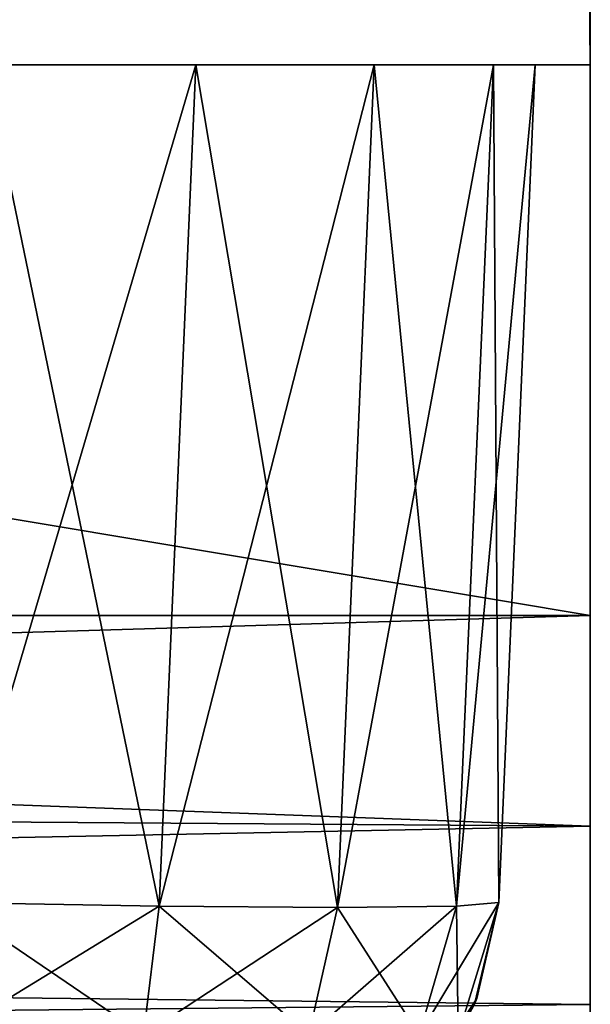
# Model space of a CAD drawing. Header units: millimetres. Extents: x -125 to 125, y -5 to 106.
# Tile 534 of 581: x 123.96 to 125, y -1.71 to 0.08. Entities that reach past the tile are written whole.
import ezdxf

# ---------------------------------------------------------------- set-up
doc = ezdxf.new("R2010")
doc.units = ezdxf.units.MM
doc.header["$LTSCALE"] = 65.185185
for name, color, linetype in [('259', 7, 'CONTINUOUS'), ('260', 7, 'CONTINUOUS'), ('262', 7, 'CONTINUOUS'), ('263', 7, 'CONTINUOUS'), ('32', 7, 'CONTINUOUS'), ('33', 7, 'CONTINUOUS'), ('34', 7, 'CONTINUOUS'), ('35', 7, 'CONTINUOUS'), ('596', 7, 'CONTINUOUS'), ('610', 7, 'CONTINUOUS'), ('611', 7, 'CONTINUOUS'), ('625', 7, 'CONTINUOUS'), ('626', 7, 'CONTINUOUS'), ('639', 7, 'CONTINUOUS'), ('643', 7, 'CONTINUOUS'), ('67', 7, 'CONTINUOUS'), ('68', 7, 'CONTINUOUS'), ('69', 7, 'CONTINUOUS')]:
    doc.layers.add(name, color=color, linetype=linetype)

msp = doc.modelspace()

# ---------------------------------------------------------------- linework, layer by layer
at = {"layer": '259', "linetype": 'CONTINUOUS'}
for points in [[(115.0603, 0, -125), (125, 0, -125), (121.9796, 0, -123.9824), (115.0603, 0, -125)], [(118.5, 0, 125), (118.5, 0, 124.0237), (125, 0, 125), (118.5, 0, 125)], [(118.5, 0, 124.0237), (121.0088, 0, 124.1092), (125, 0, 125), (118.5, 0, 124.0237)], [(121.0088, 0, 124.1092), (121.9794, 0, 123.9825), (125, 0, 125), (121.0088, 0, 124.1092)], [(121.9794, 0, 123.9825), (122.8573, 0, 123.5502), (125, 0, 125), (121.9794, 0, 123.9825)], [(121.9796, 0, -123.9824), (125, 0, -125), (122.8582, 0, -123.5496), (121.9796, 0, -123.9824)], [(122.8573, 0, 123.5502), (123.5496, 0, 122.8582), (125, 0, 125), (122.8573, 0, 123.5502)], [(122.8582, 0, -123.5496), (125, 0, -125), (123.5502, 0, -122.8573), (122.8582, 0, -123.5496)], [(125, 0, 12.5), (123.1429, 0, 0), (125, 0), (125, 0, 12.5)], [(123.148, 0, 11.5052), (123.1429, 0, 0), (125, 0, 12.5), (123.148, 0, 11.5052)], [(123.1429, 0, 0), (123.148, 0, -11.5052), (125, 0), (123.1429, 0, 0)], [(123.1631, 0, 23.0105), (123.148, 0, 11.5052), (125, 0, 12.5), (123.1631, 0, 23.0105)], [(125, 0), (123.148, 0, -11.5052), (125, 0, -12.5), (125, 0)], [(123.148, 0, -11.5052), (123.1631, 0, -23.0105), (125, 0, -12.5), (123.148, 0, -11.5052)], [(123.1884, 0, 34.5157), (123.1631, 0, 23.0105), (125, 0, 25), (123.1884, 0, 34.5157)], [(125, 0, -12.5), (123.1631, 0, -23.0105), (125, 0, -25), (125, 0, -12.5)], [(125, 0, 25), (123.1631, 0, 23.0105), (125, 0, 12.5), (125, 0, 25)], [(123.1631, 0, -23.0105), (123.1884, 0, -34.5157), (125, 0, -25), (123.1631, 0, -23.0105)], [(125, 0, 37.5), (123.1884, 0, 34.5157), (125, 0, 25), (125, 0, 37.5)], [(125, 0, -25), (123.1884, 0, -34.5157), (125, 0, -37.5), (125, 0, -25)], [(123.1884, 0, -34.5157), (123.2238, 0, -46.0209), (125, 0, -37.5), (123.1884, 0, -34.5157)], [(123.2238, 0, 46.0209), (123.1884, 0, 34.5157), (125, 0, 37.5), (123.2238, 0, 46.0209)], [(125, 0, 50), (123.2238, 0, 46.0209), (125, 0, 37.5), (125, 0, 50)], [(123.2693, 0, 57.5261), (123.2238, 0, 46.0209), (125, 0, 50), (123.2693, 0, 57.5261)], [(125, 0, -37.5), (123.2238, 0, -46.0209), (125, 0, -50), (125, 0, -37.5)], [(123.2238, 0, -46.0209), (123.2692, 0, -57.5261), (125, 0, -50), (123.2238, 0, -46.0209)], [(125, 0, -50), (123.2692, 0, -57.5261), (125, 0, -62.5), (125, 0, -50)], [(123.2692, 0, -57.5261), (123.3248, 0, -69.0312), (125, 0, -62.5), (123.2692, 0, -57.5261)], [(125, 0, 62.5), (123.2693, 0, 57.5261), (125, 0, 50), (125, 0, 62.5)], [(123.3249, 0, 69.0312), (123.2693, 0, 57.5261), (125, 0, 62.5), (123.3249, 0, 69.0312)], [(123.3248, 0, -69.0312), (123.3905, 0, -80.5362), (125, 0, -75), (123.3248, 0, -69.0312)], [(125, 0, -62.5), (123.3248, 0, -69.0312), (125, 0, -75), (125, 0, -62.5)], [(125, 0, 75), (123.3249, 0, 69.0312), (125, 0, 62.5), (125, 0, 75)], [(123.3905, 0, 80.5362), (123.3249, 0, 69.0312), (125, 0, 75), (123.3905, 0, 80.5362)], [(125, 0, 87.5), (123.3905, 0, 80.5362), (125, 0, 75), (125, 0, 87.5)], [(123.4663, 0, 92.0412), (123.3905, 0, 80.5362), (125, 0, 87.5), (123.4663, 0, 92.0412)], [(123.3905, 0, -80.5362), (123.4663, 0, -92.0412), (125, 0, -87.5), (123.3905, 0, -80.5362)], [(125, 0, -75), (123.3905, 0, -80.5362), (125, 0, -87.5), (125, 0, -75)], [(125, 0, 100), (123.4663, 0, 92.0412), (125, 0, 87.5), (125, 0, 100)], [(123.5522, 0, 103.5462), (123.4663, 0, 92.0412), (125, 0, 100), (123.5522, 0, 103.5462)], [(125, 0, -87.5), (123.4663, 0, -92.0412), (125, 0, -100), (125, 0, -87.5)], [(123.4663, 0, -92.0412), (123.5522, 0, -103.5462), (125, 0, -100), (123.4663, 0, -92.0412)], [(123.5496, 0, 122.8582), (123.9824, 0, 121.9796), (125, 0, 125), (123.5496, 0, 122.8582)], [(123.5502, 0, -122.8573), (125, 0, -125), (123.9825, 0, -121.9794), (123.5502, 0, -122.8573)], [(125, 0, 112.5), (123.5522, 0, 103.5462), (125, 0, 100), (125, 0, 112.5)], [(123.5717, 0, 104.9445), (123.5522, 0, 103.5462), (125, 0, 112.5), (123.5717, 0, 104.9445)], [(123.5522, 0, -103.5462), (123.5718, 0, -104.9445), (125, 0, -100), (123.5522, 0, -103.5462)], [(123.6095, 0, 106.3425), (123.5717, 0, 104.9445), (125, 0, 112.5), (123.6095, 0, 106.3425)], [(123.5718, 0, -104.9445), (123.6095, 0, -106.3425), (125, 0, -100), (123.5718, 0, -104.9445)], [(123.8594, 0, 113.6756), (123.6095, 0, 106.3425), (125, 0, 112.5), (123.8594, 0, 113.6756)], [(125, 0, -100), (123.6095, 0, -106.3425), (125, 0, -112.5), (125, 0, -100)], [(123.6095, 0, -106.3425), (123.8593, 0, -113.6756), (125, 0, -112.5), (123.6095, 0, -106.3425)], [(123.8593, 0, -113.6756), (124.1092, 0, -121.0088), (125, 0, -112.5), (123.8593, 0, -113.6756)], [(124.1092, 0, 121.0088), (123.8594, 0, 113.6756), (125, 0, 125), (124.1092, 0, 121.0088)], [(125, 0, 125), (123.8594, 0, 113.6756), (125, 0, 112.5), (125, 0, 125)], [(123.9824, 0, 121.9796), (124.1092, 0, 121.0088), (125, 0, 125), (123.9824, 0, 121.9796)], [(123.9825, 0, -121.9794), (125, 0, -125), (124.1092, 0, -121.0088), (123.9825, 0, -121.9794)], [(124.1092, 0, -121.0088), (125, 0, -125), (125, 0, -112.5), (124.1092, 0, -121.0088)]]:
    msp.add_3dface(points, dxfattribs=at)
at = {"layer": '260', "linetype": 'CONTINUOUS'}
for points in [[(124.9888, 1.2847, -124.9888), (112.5263, 0, -125), (112.4899, 1.2847, -124.9888), (124.9888, 1.2847, -124.9888)], [(115.0603, 0, -125), (112.5263, 0, -125), (124.9888, 1.2847, -124.9888), (115.0603, 0, -125)], [(125, 0, -125), (115.0603, 0, -125), (124.9888, 1.2847, -124.9888), (125, 0, -125)]]:
    msp.add_3dface(points, dxfattribs=at)
at = {"layer": '262', "linetype": 'CONTINUOUS'}
for points in [[(124.9778, 2.5394, 87.4845), (125, 0, 75), (124.9778, 2.5394, 74.9867), (124.9778, 2.5394, 87.4845)], [(125, 0, 62.5), (125, 0, 50), (124.9778, 2.5394, 62.4889), (125, 0, 62.5)], [(124.9778, 2.5394, 74.9867), (125, 0, 62.5), (124.9778, 2.5394, 62.4889), (124.9778, 2.5394, 74.9867)], [(125, 0, 50), (125, 0, 37.5), (124.9778, 2.5394, 49.9911), (125, 0, 50)], [(124.9778, 2.5394, 62.4889), (125, 0, 50), (124.9778, 2.5394, 49.9911), (124.9778, 2.5394, 62.4889)], [(125, 0, 37.5), (125, 0, 25), (124.9778, 2.5394, 37.4934), (125, 0, 37.5)], [(124.9778, 2.5394, 49.9911), (125, 0, 37.5), (124.9778, 2.5394, 37.4934), (124.9778, 2.5394, 49.9911)], [(125, 0, 25), (125, 0, 12.5), (124.9778, 2.5394, 24.9956), (125, 0, 25)], [(124.9778, 2.5394, 37.4934), (125, 0, 25), (124.9778, 2.5394, 24.9956), (124.9778, 2.5394, 37.4934)], [(125, 0, 12.5), (125, 0), (124.9778, 2.5394, 12.4978), (125, 0, 12.5)], [(124.9778, 2.5394, 24.9956), (125, 0, 12.5), (124.9778, 2.5394, 12.4978), (124.9778, 2.5394, 24.9956)], [(124.9778, 2.5394, -124.9778), (125, 0, -112.5), (124.9888, 1.2847, -124.9888), (124.9778, 2.5394, -124.9778)], [(125, 0, 112.5), (125, 0, 100), (124.9778, 2.5394, 112.4801), (125, 0, 112.5)], [(124.9888, 1.2847, 124.9888), (125, 0, 112.5), (124.9778, 2.5394, 124.9778), (124.9888, 1.2847, 124.9888)], [(124.9778, 2.5394, 124.9778), (125, 0, 112.5), (124.9778, 2.5394, 112.4801), (124.9778, 2.5394, 124.9778)], [(125, 0, 100), (125, 0, 87.5), (124.9778, 2.5394, 99.9823), (125, 0, 100)], [(124.9778, 2.5394, 112.4801), (125, 0, 100), (124.9778, 2.5394, 99.9823), (124.9778, 2.5394, 112.4801)], [(125, 0, 87.5), (125, 0, 75), (124.9778, 2.5394, 87.4845), (125, 0, 87.5)], [(124.9778, 2.5394, 99.9823), (125, 0, 87.5), (124.9778, 2.5394, 87.4845), (124.9778, 2.5394, 99.9823)], [(125, 0, 75), (125, 0, 62.5), (124.9778, 2.5394, 74.9867), (125, 0, 75)], [(125, 0), (125, 0, -12.5), (124.9778, 2.5394), (125, 0)], [(124.9778, 2.5394, -62.4889), (125, 0, -62.5), (124.9778, 2.5394, -74.9867), (124.9778, 2.5394, -62.4889)], [(125, 0, -75), (125, 0, -87.5), (124.9778, 2.5394, -87.4845), (125, 0, -75)], [(124.9778, 2.5394, -74.9867), (125, 0, -75), (124.9778, 2.5394, -87.4845), (124.9778, 2.5394, -74.9867)], [(125, 0, -87.5), (125, 0, -100), (124.9778, 2.5394, -99.9823), (125, 0, -87.5)], [(124.9778, 2.5394, -87.4845), (125, 0, -87.5), (124.9778, 2.5394, -99.9823), (124.9778, 2.5394, -87.4845)], [(125, 0, -100), (125, 0, -112.5), (124.9778, 2.5394, -112.4801), (125, 0, -100)], [(124.9778, 2.5394, -99.9823), (125, 0, -100), (124.9778, 2.5394, -112.4801), (124.9778, 2.5394, -99.9823)], [(125, 0, -112.5), (124.9778, 2.5394, -124.9778), (124.9778, 2.5394, -112.4801), (125, 0, -112.5)], [(124.9778, 2.5394, 12.4978), (125, 0), (124.9778, 2.5394), (124.9778, 2.5394, 12.4978)], [(125, 0, -12.5), (125, 0, -25), (124.9778, 2.5394, -24.9956), (125, 0, -12.5)], [(124.9778, 2.5394), (125, 0, -12.5), (124.9778, 2.5394, -12.4978), (124.9778, 2.5394)], [(124.9778, 2.5394, -12.4978), (125, 0, -12.5), (124.9778, 2.5394, -24.9956), (124.9778, 2.5394, -12.4978)], [(125, 0, -25), (125, 0, -37.5), (124.9778, 2.5394, -37.4934), (125, 0, -25)], [(124.9778, 2.5394, -24.9956), (125, 0, -25), (124.9778, 2.5394, -37.4934), (124.9778, 2.5394, -24.9956)], [(125, 0, -37.5), (125, 0, -50), (124.9778, 2.5394, -49.9911), (125, 0, -37.5)], [(124.9778, 2.5394, -37.4934), (125, 0, -37.5), (124.9778, 2.5394, -49.9911), (124.9778, 2.5394, -37.4934)], [(125, 0, -50), (125, 0, -62.5), (124.9778, 2.5394, -62.4889), (125, 0, -50)], [(124.9778, 2.5394, -49.9911), (125, 0, -50), (124.9778, 2.5394, -62.4889), (124.9778, 2.5394, -49.9911)], [(125, 0, -62.5), (125, 0, -75), (124.9778, 2.5394, -74.9867), (125, 0, -62.5)], [(125, 0, -125), (124.9888, 1.2847, -124.9888), (125, 0, -112.5), (125, 0, -125)], [(125, 0, 125), (125, 0, 112.5), (124.9888, 1.2847, 124.9888), (125, 0, 125)]]:
    msp.add_3dface(points, dxfattribs=at)
at = {"layer": '263', "linetype": 'CONTINUOUS'}
for points in [[(118.5, 0, 125), (124.9888, 1.2847, 124.9888), (118.4125, 1, 124.9913), (118.5, 0, 125)], [(118.5, 0, 125), (125, 0, 125), (124.9888, 1.2847, 124.9888), (118.5, 0, 125)]]:
    msp.add_3dface(points, dxfattribs=at)
at = {"layer": '32', "linetype": 'CONTINUOUS'}
for points in [[(123.8345, -1.7622, -124.7598), (123.8345, -1.5218, -124.8336), (124.2167, -1.5285, -124.7572), (123.8345, -1.7622, -124.7598)], [(124.1886, -1.7622, -124.6893), (123.8345, -1.7622, -124.7598), (124.2167, -1.5285, -124.7572), (124.1886, -1.7622, -124.6893)], [(124.5407, -1.5308, -124.5407), (124.1886, -1.7622, -124.6893), (124.2167, -1.5285, -124.7572), (124.5407, -1.5308, -124.5407)], [(124.4888, -1.7622, -124.4888), (124.1886, -1.7622, -124.6893), (124.5407, -1.5308, -124.5407), (124.4888, -1.7622, -124.4888)], [(124.6893, -1.7622, -124.1886), (124.4888, -1.7622, -124.4888), (124.7572, -1.5285, -124.2167), (124.6893, -1.7622, -124.1886)], [(124.7572, -1.5285, -124.2167), (124.4888, -1.7622, -124.4888), (124.5407, -1.5308, -124.5407), (124.7572, -1.5285, -124.2167)], [(124.8336, -1.5218, -123.8345), (124.6893, -1.7622, -124.1886), (124.7572, -1.5285, -124.2167), (124.8336, -1.5218, -123.8345)], [(124.7598, -1.7622, -123.8345), (124.6893, -1.7622, -124.1886), (124.8336, -1.5218, -123.8345), (124.7598, -1.7622, -123.8345)]]:
    msp.add_3dface(points, dxfattribs=at)
at = {"layer": '33', "linetype": 'CONTINUOUS'}
for points in [[(124.2835, 0, -124.824), (123.8345, -1.5218, -124.8336), (123.901, 0, -124.9), (124.2835, 0, -124.824)], [(124.2167, -1.5285, -124.7572), (123.8345, -1.5218, -124.8336), (124.2835, 0, -124.824), (124.2167, -1.5285, -124.7572)], [(124.6075, 0, -124.6075), (124.2167, -1.5285, -124.7572), (124.2835, 0, -124.824), (124.6075, 0, -124.6075)], [(124.5407, -1.5308, -124.5407), (124.2167, -1.5285, -124.7572), (124.6075, 0, -124.6075), (124.5407, -1.5308, -124.5407)], [(124.7572, -1.5285, -124.2167), (124.5407, -1.5308, -124.5407), (124.824, 0, -124.2835), (124.7572, -1.5285, -124.2167)], [(124.824, 0, -124.2835), (124.5407, -1.5308, -124.5407), (124.6075, 0, -124.6075), (124.824, 0, -124.2835)], [(124.9, 0, -123.901), (124.7572, -1.5285, -124.2167), (124.824, 0, -124.2835), (124.9, 0, -123.901)], [(124.8336, -1.5218, -123.8345), (124.7572, -1.5285, -124.2167), (124.9, 0, -123.901), (124.8336, -1.5218, -123.8345)]]:
    msp.add_3dface(points, dxfattribs=at)
at = {"layer": '34', "linetype": 'CONTINUOUS'}
for points in [[(124.8336, -1.5218, -35.541), (124.8336, -1.5218, -37.1504), (124.9, 0, -26.4693), (124.8336, -1.5218, -35.541)], [(124.9, 0, -26.4693), (124.8336, -1.5218, -37.1504), (124.9, 0, -37.1703), (124.9, 0, -26.4693)], [(124.8336, -1.5218, -24.7669), (124.8336, -1.5218, -35.541), (124.9, 0, -24.7802), (124.8336, -1.5218, -24.7669)], [(124.9, 0, -24.7802), (124.8336, -1.5218, -35.541), (124.9, 0, -26.4693), (124.9, 0, -24.7802)], [(124.8336, -1.5218, 61.9173), (124.8336, -1.5218, 52.7651), (124.9, 0, 61.8368), (124.8336, -1.5218, 61.9173)], [(124.8336, -1.5218, 103.2258), (124.8336, -1.5218, 99.0676), (124.9, 0, 99.6823), (124.8336, -1.5218, 103.2258)], [(124.8336, -1.5218, -12.3835), (124.8336, -1.5218, -22.9258), (124.9, 0, -12.3901), (124.8336, -1.5218, -12.3835)], [(124.8336, -1.5218, -22.9258), (124.8336, -1.5218, -24.7669), (124.9, 0, -13.8542), (124.8336, -1.5218, -22.9258)], [(124.9, 0, -13.8542), (124.8336, -1.5218, -24.7669), (124.9, 0, -24.7802), (124.9, 0, -13.8542)], [(124.9, 0, 99.1207), (124.8336, -1.5218, 90.6106), (124.9, 0, 87.0671), (124.9, 0, 99.1207)], [(124.9, 0, -61.9505), (124.8336, -1.5218, -73.3865), (124.9, 0, -64.3148), (124.9, 0, -61.9505)], [(124.8336, -1.5218, 115.8409), (124.8336, -1.5218, 111.4511), (124.9, 0, 112.2974), (124.8336, -1.5218, 115.8409)], [(124.8336, -1.5218, -60.7713), (124.8336, -1.5218, -61.9173), (124.9, 0, -51.6996), (124.8336, -1.5218, -60.7713)], [(124.9, 0, 111.5108), (124.8336, -1.5218, 103.2258), (124.9, 0, 99.6823), (124.9, 0, 111.5108)], [(124.9, 0, -51.6996), (124.8336, -1.5218, -61.9173), (124.9, 0, -61.9505), (124.9, 0, -51.6996)], [(124.8336, -1.5218, -49.5338), (124.8336, -1.5218, -60.7713), (124.9, 0, -49.5604), (124.8336, -1.5218, -49.5338)], [(124.9, 0, -49.5604), (124.8336, -1.5218, -60.7713), (124.9, 0, -51.6996), (124.9, 0, -49.5604)], [(124.8336, -1.5218, -48.1562), (124.8336, -1.5218, -49.5338), (124.9, 0, -39.0845), (124.8336, -1.5218, -48.1562)], [(124.9, 0, -39.0845), (124.8336, -1.5218, -49.5338), (124.9, 0, -49.5604), (124.9, 0, -39.0845)], [(124.9, 0, 49.5604), (124.8336, -1.5218, 49.5338), (124.9, 0, 49.2216), (124.9, 0, 49.5604)], [(124.8336, -1.5218, -37.1504), (124.8336, -1.5218, -48.1562), (124.9, 0, -37.1703), (124.8336, -1.5218, -37.1504)], [(124.8336, -1.5218, 111.4511), (124.8336, -1.5218, 103.2258), (124.9, 0, 111.5108), (124.8336, -1.5218, 111.4511)], [(124.9, 0, 99.6823), (124.8336, -1.5218, 99.0676), (124.9, 0, 99.1207), (124.9, 0, 99.6823)], [(124.9, 0, -37.1703), (124.8336, -1.5218, -48.1562), (124.9, 0, -39.0845), (124.9, 0, -37.1703)], [(124.9, 0, -12.3901), (124.8336, -1.5218, -22.9258), (124.9, 0, -13.8542), (124.9, 0, -12.3901)], [(124.9, 0, 74.452), (124.8336, -1.5218, 74.3007), (124.9, 0, 74.3405), (124.9, 0, 74.452)], [(124.8336, -1.5218, 77.9954), (124.8336, -1.5218, 74.3007), (124.9, 0, 74.452), (124.8336, -1.5218, 77.9954)], [(124.8336, -1.5218, 14.9196), (124.8336, -1.5218, 12.3835), (124.9, 0, 12.3901), (124.8336, -1.5218, 14.9196)], [(124.9, 0, 74.3405), (124.8336, -1.5218, 65.3803), (124.9, 0, 61.9505), (124.9, 0, 74.3405)], [(124.8336, -1.5218, 74.3007), (124.8336, -1.5218, 65.3803), (124.9, 0, 74.3405), (124.8336, -1.5218, 74.3007)], [(124.9, 0, 61.9505), (124.8336, -1.5218, 61.9173), (124.9, 0, 61.8368), (124.9, 0, 61.9505)], [(124.9, 0, 61.8368), (124.8336, -1.5218, 52.7651), (124.9, 0, 49.5604), (124.9, 0, 61.8368)], [(124.9, 0, 12.3901), (124.8336, -1.5218, 12.3835), (124.9, 0, 11.3762), (124.9, 0, 12.3901)], [(124.8336, -1.5218, 24.7669), (124.8336, -1.5218, 14.9196), (124.9, 0, 23.9913), (124.8336, -1.5218, 24.7669)], [(124.9, 0, 23.9913), (124.8336, -1.5218, 14.9196), (124.9, 0, 12.3901), (124.9, 0, 23.9913)], [(124.8336, -1.5218, 27.5348), (124.8336, -1.5218, 24.7669), (124.9, 0, 24.7802), (124.8336, -1.5218, 27.5348)], [(124.8336, -1.5218, 65.3803), (124.8336, -1.5218, 61.9173), (124.9, 0, 61.9505), (124.8336, -1.5218, 65.3803)], [(124.8336, -1.5218, -10.3107), (124.8336, -1.5218, -12.3835), (124.9, 0, -1.239), (124.8336, -1.5218, -10.3107)], [(124.9, 0, -1.239), (124.8336, -1.5218, -12.3835), (124.9, 0, -12.3901), (124.9, 0, -1.239)], [(124.8336, -1.5218), (124.8336, -1.5218, -10.3107), (124.9, 0, 0), (124.8336, -1.5218)], [(124.9, 0, 0), (124.8336, -1.5218, -10.3107), (124.9, 0, -1.239), (124.9, 0, 0)], [(124.8336, -1.5218, 99.0676), (124.8336, -1.5218, 90.6106), (124.9, 0, 99.1207), (124.8336, -1.5218, 99.0676)], [(124.8336, -1.5218, 2.3045), (124.8336, -1.5218), (124.9, 0, 11.3762), (124.8336, -1.5218, 2.3045)], [(124.9, 0, 87.0671), (124.8336, -1.5218, 86.6842), (124.9, 0, 86.7306), (124.9, 0, 87.0671)], [(124.8336, -1.5218, 90.6106), (124.8336, -1.5218, 86.6842), (124.9, 0, 87.0671), (124.8336, -1.5218, 90.6106)], [(124.9, 0, 11.3762), (124.8336, -1.5218), (124.9, 0, 0), (124.9, 0, 11.3762)], [(124.9, 0, 86.7306), (124.8336, -1.5218, 77.9954), (124.9, 0, 74.452), (124.9, 0, 86.7306)], [(124.8336, -1.5218, 12.3835), (124.8336, -1.5218, 2.3045), (124.9, 0, 11.3762), (124.8336, -1.5218, 12.3835)], [(124.8336, -1.5218, 86.6842), (124.8336, -1.5218, 77.9954), (124.9, 0, 86.7306), (124.8336, -1.5218, 86.6842)], [(124.8336, -1.5218, -61.9173), (124.8336, -1.5218, -73.3865), (124.9, 0, -61.9505), (124.8336, -1.5218, -61.9173)], [(124.9, 0, 24.7802), (124.8336, -1.5218, 24.7669), (124.9, 0, 23.9913), (124.9, 0, 24.7802)], [(124.8336, -1.5218, -111.232), (124.8336, -1.5218, -111.4511), (124.9, 0, -102.1603), (124.8336, -1.5218, -111.232)], [(124.9, 0, -102.1603), (124.8336, -1.5218, -111.4511), (124.9, 0, -111.5108), (124.9, 0, -102.1603)], [(124.8336, -1.5218, -99.0676), (124.8336, -1.5218, -111.232), (124.9, 0, -99.1207), (124.8336, -1.5218, -99.0676)], [(124.9, 0, -99.1207), (124.8336, -1.5218, -111.232), (124.9, 0, -102.1603), (124.9, 0, -99.1207)], [(124.9, 0, 123.901), (124.8336, -1.5218, 115.8409), (124.9, 0, 112.2974), (124.9, 0, 123.901)], [(124.8336, -1.5218, -98.6168), (124.8336, -1.5218, -99.0676), (124.9, 0, -89.5451), (124.8336, -1.5218, -98.6168)], [(124.9, 0, -89.5451), (124.8336, -1.5218, -99.0676), (124.9, 0, -99.1207), (124.9, 0, -89.5451)], [(124.8336, -1.5218, -86.6842), (124.8336, -1.5218, -98.6168), (124.9, 0, -86.7306), (124.8336, -1.5218, -86.6842)], [(124.9, 0, -86.7306), (124.8336, -1.5218, -98.6168), (124.9, 0, -89.5451), (124.9, 0, -86.7306)], [(124.9, 0, 37.1703), (124.8336, -1.5218, 37.1504), (124.9, 0, 36.6065), (124.9, 0, 37.1703)], [(124.8336, -1.5218, 49.5338), (124.8336, -1.5218, 40.15), (124.9, 0, 49.2216), (124.8336, -1.5218, 49.5338)], [(124.9, 0, 49.2216), (124.8336, -1.5218, 40.15), (124.9, 0, 37.1703), (124.9, 0, 49.2216)], [(124.8336, -1.5218, -123.8345), (124.9, 0, -123.901), (124.9, 0, -114.7754), (124.8336, -1.5218, -123.8345)], [(124.8336, -1.5218, -111.4511), (124.8336, -1.5218, -123.8345), (124.9, 0, -111.5108), (124.8336, -1.5218, -111.4511)], [(124.9, 0, -111.5108), (124.8336, -1.5218, -123.8345), (124.9, 0, -114.7754), (124.9, 0, -111.5108)], [(124.8336, -1.5218, 52.7651), (124.8336, -1.5218, 49.5338), (124.9, 0, 49.5604), (124.8336, -1.5218, 52.7651)], [(124.8336, -1.5218, 40.15), (124.8336, -1.5218, 37.1504), (124.9, 0, 37.1703), (124.8336, -1.5218, 40.15)], [(124.9, 0, 36.6065), (124.8336, -1.5218, 27.5348), (124.9, 0, 24.7802), (124.9, 0, 36.6065)], [(124.8336, -1.5218, 37.1504), (124.8336, -1.5218, 27.5348), (124.9, 0, 36.6065), (124.8336, -1.5218, 37.1504)], [(124.8336, -1.5218, -74.3007), (124.8336, -1.5218, -86.0016), (124.9, 0, -74.3406), (124.8336, -1.5218, -74.3007)], [(124.9, 0, -76.93), (124.8336, -1.5218, -86.6842), (124.9, 0, -86.7306), (124.9, 0, -76.93)], [(124.8336, -1.5218, -86.0016), (124.8336, -1.5218, -86.6842), (124.9, 0, -76.93), (124.8336, -1.5218, -86.0016)], [(124.9, 0, -64.3148), (124.8336, -1.5218, -74.3007), (124.9, 0, -74.3406), (124.9, 0, -64.3148)], [(124.9, 0, 112.2974), (124.8336, -1.5218, 111.4511), (124.9, 0, 111.5108), (124.9, 0, 112.2974)], [(124.9, 0, -74.3406), (124.8336, -1.5218, -86.0016), (124.9, 0, -76.93), (124.9, 0, -74.3406)], [(124.8336, -1.5218, -73.3865), (124.8336, -1.5218, -74.3007), (124.9, 0, -64.3148), (124.8336, -1.5218, -73.3865)], [(124.8336, -1.5218, 123.8345), (124.8336, -1.5218, 115.8409), (124.9, 0, 123.901), (124.8336, -1.5218, 123.8345)]]:
    msp.add_3dface(points, dxfattribs=at)
at = {"layer": '35', "linetype": 'CONTINUOUS'}
for points in [[(124.7598, -1.7622, -123.8345), (124.8336, -1.5218, -123.8345), (124.7895, -1.7064, -111.232), (124.7598, -1.7622, -123.8345)], [(124.8336, -1.5218, 115.8409), (124.8336, -1.5218, 123.8345), (124.7598, -1.7622, 123.8345), (124.8336, -1.5218, 115.8409)], [(124.8336, -1.5218, 115.8409), (124.7598, -1.7622, 123.8345), (124.7895, -1.7064, 115.8409), (124.8336, -1.5218, 115.8409)], [(124.8336, -1.5218, -123.8345), (124.8336, -1.5218, -111.4511), (124.7895, -1.7064, -111.232), (124.8336, -1.5218, -123.8345)], [(124.7895, -1.7064, 2.3045), (124.8336, -1.5218, 2.3045), (124.7895, -1.7064, 14.9196), (124.7895, -1.7064, 2.3045)], [(124.8336, -1.5218, 2.3045), (124.8336, -1.5218, 12.3835), (124.7895, -1.7064, 14.9196), (124.8336, -1.5218, 2.3045)], [(124.7939, -1.6963, 40.15), (124.8336, -1.5218, 40.15), (124.7895, -1.7064, 52.7651), (124.7939, -1.6963, 40.15)], [(124.7895, -1.7064, -86.0016), (124.8336, -1.5218, -86.0016), (124.7895, -1.7064, -73.3865), (124.7895, -1.7064, -86.0016)], [(124.8336, -1.5218, -61.9173), (124.8336, -1.5218, -60.7713), (124.7895, -1.7064, -60.7713), (124.8336, -1.5218, -61.9173)], [(124.8336, -1.5218, 49.5338), (124.8336, -1.5218, 52.7651), (124.7895, -1.7064, 52.7651), (124.8336, -1.5218, 49.5338)], [(124.8336, -1.5218), (124.8336, -1.5218, 2.3045), (124.7895, -1.7064, 2.3045), (124.8336, -1.5218)], [(124.8336, -1.5218, 24.7669), (124.8336, -1.5218, 27.5348), (124.7895, -1.7064, 27.5348), (124.8336, -1.5218, 24.7669)], [(124.8336, -1.5218, -73.3865), (124.8336, -1.5218, -61.9173), (124.7895, -1.7064, -60.7713), (124.8336, -1.5218, -73.3865)], [(124.8336, -1.5218, 14.9196), (124.7895, -1.7064, 27.5348), (124.7895, -1.7064, 14.9196), (124.8336, -1.5218, 14.9196)], [(124.8336, -1.5218, 14.9196), (124.8336, -1.5218, 24.7669), (124.7895, -1.7064, 27.5348), (124.8336, -1.5218, 14.9196)], [(124.8336, -1.5218, 40.15), (124.8336, -1.5218, 49.5338), (124.7895, -1.7064, 52.7651), (124.8336, -1.5218, 40.15)], [(124.8336, -1.5218, -74.3007), (124.8336, -1.5218, -73.3865), (124.7895, -1.7064, -73.3865), (124.8336, -1.5218, -74.3007)], [(124.8336, -1.5218, 12.3835), (124.8336, -1.5218, 14.9196), (124.7895, -1.7064, 14.9196), (124.8336, -1.5218, 12.3835)], [(124.7895, -1.7064, -73.3865), (124.8336, -1.5218, -73.3865), (124.7895, -1.7064, -60.7713), (124.7895, -1.7064, -73.3865)], [(124.8336, -1.5218, 27.5348), (124.7939, -1.6963, 40.15), (124.7895, -1.7064, 27.5348), (124.8336, -1.5218, 27.5348)], [(124.8336, -1.5218, 52.7651), (124.8336, -1.5218, 61.9173), (124.7895, -1.7064, 65.3803), (124.8336, -1.5218, 52.7651)], [(124.8336, -1.5218, -24.7669), (124.8336, -1.5218, -22.9258), (124.7895, -1.7064, -22.9258), (124.8336, -1.5218, -24.7669)], [(124.7895, -1.7064, -111.232), (124.8336, -1.5218, -111.232), (124.7895, -1.7064, -98.6168), (124.7895, -1.7064, -111.232)], [(124.7895, -1.7064, -35.541), (124.8336, -1.5218, -35.541), (124.7895, -1.7064, -22.9258), (124.7895, -1.7064, -35.541)], [(124.8336, -1.5218, -86.6842), (124.8336, -1.5218, -86.0016), (124.7895, -1.7064, -86.0016), (124.8336, -1.5218, -86.6842)], [(124.8336, -1.5218, -99.0676), (124.8336, -1.5218, -98.6168), (124.7895, -1.7064, -98.6168), (124.8336, -1.5218, -99.0676)], [(124.8336, -1.5218, -35.541), (124.8336, -1.5218, -24.7669), (124.7895, -1.7064, -22.9258), (124.8336, -1.5218, -35.541)], [(124.7895, -1.7064, -98.6168), (124.8336, -1.5218, -98.6168), (124.7895, -1.7064, -86.0016), (124.7895, -1.7064, -98.6168)], [(124.8336, -1.5218, -37.1504), (124.8336, -1.5218, -35.541), (124.7895, -1.7064, -35.541), (124.8336, -1.5218, -37.1504)], [(124.8336, -1.5218, -98.6168), (124.8336, -1.5218, -86.6842), (124.7895, -1.7064, -86.0016), (124.8336, -1.5218, -98.6168)], [(124.7895, -1.7064, -48.1562), (124.8336, -1.5218, -48.1562), (124.7895, -1.7064, -35.541), (124.7895, -1.7064, -48.1562)], [(124.8336, -1.5218, -48.1562), (124.8336, -1.5218, -37.1504), (124.7895, -1.7064, -35.541), (124.8336, -1.5218, -48.1562)], [(124.8336, -1.5218, -86.0016), (124.8336, -1.5218, -74.3007), (124.7895, -1.7064, -73.3865), (124.8336, -1.5218, -86.0016)], [(124.7895, -1.7064, -10.3107), (124.8336, -1.5218, -10.3107), (124.7895, -1.7064, 2.3045), (124.7895, -1.7064, -10.3107)], [(124.8336, -1.5218, -60.7713), (124.8336, -1.5218, -49.5338), (124.7895, -1.7064, -48.1562), (124.8336, -1.5218, -60.7713)], [(124.8336, -1.5218, -10.3107), (124.8336, -1.5218), (124.7895, -1.7064, 2.3045), (124.8336, -1.5218, -10.3107)], [(124.7895, -1.7064, -60.7713), (124.8336, -1.5218, -60.7713), (124.7895, -1.7064, -48.1562), (124.7895, -1.7064, -60.7713)], [(124.8336, -1.5218, -12.3835), (124.8336, -1.5218, -10.3107), (124.7895, -1.7064, -10.3107), (124.8336, -1.5218, -12.3835)], [(124.8336, -1.5218, -111.4511), (124.8336, -1.5218, -111.232), (124.7895, -1.7064, -111.232), (124.8336, -1.5218, -111.4511)], [(124.7895, -1.7064, -22.9258), (124.8336, -1.5218, -22.9258), (124.7895, -1.7064, -10.3107), (124.7895, -1.7064, -22.9258)], [(124.8336, -1.5218, -22.9258), (124.8336, -1.5218, -12.3835), (124.7895, -1.7064, -10.3107), (124.8336, -1.5218, -22.9258)], [(124.8336, -1.5218, -49.5338), (124.8336, -1.5218, -48.1562), (124.7895, -1.7064, -48.1562), (124.8336, -1.5218, -49.5338)], [(124.8336, -1.5218, -111.232), (124.8336, -1.5218, -99.0676), (124.7895, -1.7064, -98.6168), (124.8336, -1.5218, -111.232)], [(124.7895, -1.7064, 52.7651), (124.8336, -1.5218, 52.7651), (124.7895, -1.7064, 65.3803), (124.7895, -1.7064, 52.7651)], [(124.8336, -1.5218, 61.9173), (124.8336, -1.5218, 65.3803), (124.7895, -1.7064, 65.3803), (124.8336, -1.5218, 61.9173)], [(124.8336, -1.5218, 65.3803), (124.8336, -1.5218, 74.3007), (124.7895, -1.7064, 77.9954), (124.8336, -1.5218, 65.3803)], [(124.8336, -1.5218, 65.3803), (124.7895, -1.7064, 77.9954), (124.7895, -1.7064, 65.3803), (124.8336, -1.5218, 65.3803)], [(124.8336, -1.5218, 74.3007), (124.8336, -1.5218, 77.9954), (124.7895, -1.7064, 77.9954), (124.8336, -1.5218, 74.3007)], [(124.8336, -1.5218, 77.9954), (124.8336, -1.5218, 86.6842), (124.7895, -1.7064, 90.6106), (124.8336, -1.5218, 77.9954)], [(124.8336, -1.5218, 77.9954), (124.7895, -1.7064, 90.6106), (124.7895, -1.7064, 77.9954), (124.8336, -1.5218, 77.9954)], [(124.8336, -1.5218, 86.6842), (124.8336, -1.5218, 90.6106), (124.7895, -1.7064, 90.6106), (124.8336, -1.5218, 86.6842)], [(124.8336, -1.5218, 90.6106), (124.8336, -1.5218, 99.0676), (124.7895, -1.7064, 103.2258), (124.8336, -1.5218, 90.6106)], [(124.8336, -1.5218, 90.6106), (124.7895, -1.7064, 103.2258), (124.7895, -1.7064, 90.6106), (124.8336, -1.5218, 90.6106)], [(124.8336, -1.5218, 99.0676), (124.8336, -1.5218, 103.2258), (124.7895, -1.7064, 103.2258), (124.8336, -1.5218, 99.0676)], [(124.8336, -1.5218, 103.2258), (124.8336, -1.5218, 111.4511), (124.7895, -1.7064, 115.8409), (124.8336, -1.5218, 103.2258)], [(124.8336, -1.5218, 103.2258), (124.7895, -1.7064, 115.8409), (124.7895, -1.7064, 103.2258), (124.8336, -1.5218, 103.2258)], [(124.8336, -1.5218, 111.4511), (124.8336, -1.5218, 115.8409), (124.7895, -1.7064, 115.8409), (124.8336, -1.5218, 111.4511)], [(124.8336, -1.5218, 37.1504), (124.8336, -1.5218, 40.15), (124.7939, -1.6963, 40.15), (124.8336, -1.5218, 37.1504)], [(124.8336, -1.5218, 27.5348), (124.8336, -1.5218, 37.1504), (124.7939, -1.6963, 40.15), (124.8336, -1.5218, 27.5348)], [(124.7939, -1.6963, 40.15), (124.6953, -1.8457, 40.15), (124.7895, -1.7064, 27.5348), (124.7939, -1.6963, 40.15)], [(124.6953, -1.8457, 40.15), (124.7939, -1.6963, 40.15), (124.7895, -1.7064, 52.7651), (124.6953, -1.8457, 40.15)], [(124.6798, -1.8612, -111.232), (124.7598, -1.7622, -123.8345), (124.7895, -1.7064, -111.232), (124.6798, -1.8612, -111.232)], [(124.6798, -1.8612, -86.0016), (124.7895, -1.7064, -98.6168), (124.7895, -1.7064, -86.0016), (124.6798, -1.8612, -86.0016)], [(124.6798, -1.8612, -98.6168), (124.7895, -1.7064, -98.6168), (124.6798, -1.8612, -86.0016), (124.6798, -1.8612, -98.6168)], [(124.6798, -1.8612, -98.6168), (124.7895, -1.7064, -111.232), (124.7895, -1.7064, -98.6168), (124.6798, -1.8612, -98.6168)], [(124.6798, -1.8612, -111.232), (124.7895, -1.7064, -111.232), (124.6798, -1.8612, -98.6168), (124.6798, -1.8612, -111.232)], [(124.6798, -1.8612, -60.7713), (124.7895, -1.7064, -60.7713), (124.6798, -1.8612, -48.1562), (124.6798, -1.8612, -60.7713)], [(124.6798, -1.8612, -60.7713), (124.7895, -1.7064, -73.3865), (124.7895, -1.7064, -60.7713), (124.6798, -1.8612, -60.7713)], [(124.6798, -1.8612, -73.3865), (124.7895, -1.7064, -73.3865), (124.6798, -1.8612, -60.7713), (124.6798, -1.8612, -73.3865)], [(124.6798, -1.8612, -73.3865), (124.7895, -1.7064, -86.0016), (124.7895, -1.7064, -73.3865), (124.6798, -1.8612, -73.3865)], [(124.6798, -1.8612, -86.0016), (124.7895, -1.7064, -86.0016), (124.6798, -1.8612, -73.3865), (124.6798, -1.8612, -86.0016)], [(124.7895, -1.7064, 90.6106), (124.6798, -1.8612, 103.2258), (124.6798, -1.8612, 90.6106), (124.7895, -1.7064, 90.6106)], [(124.7895, -1.7064, 103.2258), (124.6798, -1.8612, 103.2258), (124.7895, -1.7064, 90.6106), (124.7895, -1.7064, 103.2258)], [(124.7895, -1.7064, 65.3803), (124.6798, -1.8612, 77.9954), (124.6798, -1.8612, 65.3803), (124.7895, -1.7064, 65.3803)], [(124.7895, -1.7064, 77.9954), (124.6798, -1.8612, 77.9954), (124.7895, -1.7064, 65.3803), (124.7895, -1.7064, 77.9954)], [(124.7895, -1.7064, 77.9954), (124.6798, -1.8612, 90.6106), (124.6798, -1.8612, 77.9954), (124.7895, -1.7064, 77.9954)], [(124.7895, -1.7064, 90.6106), (124.6798, -1.8612, 90.6106), (124.7895, -1.7064, 77.9954), (124.7895, -1.7064, 90.6106)], [(124.6798, -1.8612, -48.1562), (124.7895, -1.7064, -60.7713), (124.7895, -1.7064, -48.1562), (124.6798, -1.8612, -48.1562)], [(124.6798, -1.8612, -10.3107), (124.7895, -1.7064, -10.3107), (124.6798, -1.8612, 2.3045), (124.6798, -1.8612, -10.3107)], [(124.6798, -1.8612, -10.3107), (124.7895, -1.7064, -22.9258), (124.7895, -1.7064, -10.3107), (124.6798, -1.8612, -10.3107)], [(124.6798, -1.8612, -22.9258), (124.7895, -1.7064, -22.9258), (124.6798, -1.8612, -10.3107), (124.6798, -1.8612, -22.9258)], [(124.6798, -1.8612, 14.9196), (124.7895, -1.7064, 2.3045), (124.7895, -1.7064, 14.9196), (124.6798, -1.8612, 14.9196)], [(124.6798, -1.8612, 2.3045), (124.7895, -1.7064, 2.3045), (124.6798, -1.8612, 14.9196), (124.6798, -1.8612, 2.3045)], [(124.6798, -1.8612, 2.3045), (124.7895, -1.7064, -10.3107), (124.7895, -1.7064, 2.3045), (124.6798, -1.8612, 2.3045)], [(124.6798, -1.8612, -35.541), (124.7895, -1.7064, -48.1562), (124.7895, -1.7064, -35.541), (124.6798, -1.8612, -35.541)], [(124.6798, -1.8612, -48.1562), (124.7895, -1.7064, -48.1562), (124.6798, -1.8612, -35.541), (124.6798, -1.8612, -48.1562)], [(124.6798, -1.8612, -22.9258), (124.7895, -1.7064, -35.541), (124.7895, -1.7064, -22.9258), (124.6798, -1.8612, -22.9258)], [(124.6798, -1.8612, -35.541), (124.7895, -1.7064, -35.541), (124.6798, -1.8612, -22.9258), (124.6798, -1.8612, -35.541)], [(124.7895, -1.7064, 27.5348), (124.6953, -1.8457, 40.15), (124.6798, -1.8612, 27.5348), (124.7895, -1.7064, 27.5348)], [(124.6798, -1.8612, 52.7651), (124.6953, -1.8457, 40.15), (124.7895, -1.7064, 52.7651), (124.6798, -1.8612, 52.7651)], [(124.7895, -1.7064, 27.5348), (124.6798, -1.8612, 27.5348), (124.7895, -1.7064, 14.9196), (124.7895, -1.7064, 27.5348)], [(124.6798, -1.8612, 27.5348), (124.6798, -1.8612, 14.9196), (124.7895, -1.7064, 14.9196), (124.6798, -1.8612, 27.5348)], [(124.6798, -1.8612, 52.7651), (124.7895, -1.7064, 52.7651), (124.6798, -1.8612, 65.3803), (124.6798, -1.8612, 52.7651)], [(124.7895, -1.7064, 103.2258), (124.6798, -1.8612, 115.8409), (124.6798, -1.8612, 103.2258), (124.7895, -1.7064, 103.2258)], [(124.7895, -1.7064, 115.8409), (124.6798, -1.8612, 115.8409), (124.7895, -1.7064, 103.2258), (124.7895, -1.7064, 115.8409)], [(124.7895, -1.7064, 115.8409), (124.7598, -1.7622, 123.8345), (124.6798, -1.8612, 115.8409), (124.7895, -1.7064, 115.8409)], [(124.7895, -1.7064, 52.7651), (124.7895, -1.7064, 65.3803), (124.6798, -1.8612, 65.3803), (124.7895, -1.7064, 52.7651)]]:
    msp.add_3dface(points, dxfattribs=at)
at = {"layer": '596', "linetype": 'CONTINUOUS'}
for points in [[(125, 9.6026, -130.5), (125, 5.0913, -130.5), (112.3974, -3, -130.5), (125, 9.6026, -130.5)], [(112.5, 9.6026, -130.5), (125, 9.6026, -130.5), (112.3974, -3, -130.5), (112.5, 9.6026, -130.5)], [(125, 5.0913, -130.5), (125, -3, -130.5), (112.3974, -3, -130.5), (125, 5.0913, -130.5)]]:
    msp.add_3dface(points, dxfattribs=at)
at = {"layer": '610', "linetype": 'CONTINUOUS'}
for points in [[(125, -1.3829, -127.4238), (125, -1, -127.5), (114.6754, -1.309, -127.4511), (125, -1.3829, -127.4238)], [(114.6754, -1.309, -127.4511), (125, -1, -127.5), (114.6754, -1, -127.5), (114.6754, -1.309, -127.4511)], [(114.6754, -1.5878, -127.309), (125, -1.3829, -127.4238), (114.6754, -1.309, -127.4511), (114.6754, -1.5878, -127.309)], [(125, -1.7071, -127.2071), (125, -1.3829, -127.4238), (114.6754, -1.5878, -127.309), (125, -1.7071, -127.2071)], [(114.6754, -1.809, -127.0878), (125, -1.7071, -127.2071), (114.6754, -1.5878, -127.309), (114.6754, -1.809, -127.0878)]]:
    msp.add_3dface(points, dxfattribs=at)
at = {"layer": '611', "linetype": 'CONTINUOUS'}
for points in [[(114.6754, -1, -127.5), (125, -1, -127.5), (112.5, 1.0913, -127.5), (114.6754, -1, -127.5)], [(125, -1, -127.5), (125, 1.0913, -127.5), (112.5, 1.0913, -127.5), (125, -1, -127.5)]]:
    msp.add_3dface(points, dxfattribs=at)
at = {"layer": '625', "linetype": 'CONTINUOUS'}
for points in [[(112.3974, -3, 130.5), (125, -3, 130.5), (112.5, 3.0913, 130.5), (112.3974, -3, 130.5)], [(112.5, 3.0913, 130.5), (125, -3, 130.5), (125, 3.0913, 130.5), (112.5, 3.0913, 130.5)]]:
    msp.add_3dface(points, dxfattribs=at)
at = {"layer": '626', "linetype": 'CONTINUOUS'}
for points in [[(125, -3.7653, -130.3478), (125, -3, -130.5), (125, 5.0913, -127.5), (125, -3.7653, -130.3478)], [(125, -3, -130.5), (125, 5.0913, -130.5), (125, 5.0913, -127.5), (125, -3, -130.5)], [(125, -4.8479, -129.265), (125, -4.4147, -129.9138), (125, 5.0913, -127.5), (125, -4.8479, -129.265)], [(125, -5, -128.5), (125, -4.8479, -129.265), (125, 5.0913, -127.5), (125, -5, -128.5)], [(125, -5, -128.5), (125, 5.0913, -127.5), (125, 1.0913, -127.5), (125, -5, -128.5)], [(125, -4.4147, -129.9138), (125, -3.7653, -130.3478), (125, 5.0913, -127.5), (125, -4.4147, -129.9138)], [(125, 5.0913, 127.5), (125, 5.0913, 130.5), (125, -1, 127.5), (125, 5.0913, 127.5)], [(125, 5.0913, 130.5), (125, -5, 128.5), (125, -1, 127.5), (125, 5.0913, 130.5)], [(125, -4.8478, 129.2653), (125, -5, 128.5), (125, 5.0913, 130.5), (125, -4.8478, 129.2653)], [(125, -4.4138, 129.9147), (125, -4.8478, 129.2653), (125, 5.0913, 130.5), (125, -4.4138, 129.9147)], [(125, 3.0913, 130.5), (125, -3.765, 130.3479), (125, 5.0913, 130.5), (125, 3.0913, 130.5)], [(125, -3.765, 130.3479), (125, -4.4138, 129.9147), (125, 5.0913, 130.5), (125, -3.765, 130.3479)], [(125, -3, 130.5), (125, -3.765, 130.3479), (125, 3.0913, 130.5), (125, -3, 130.5)], [(125, -1, -127.5), (125, -5, -128.5), (125, 1.0913, -127.5), (125, -1, -127.5)], [(125, -1.3829, -127.4238), (125, -5, -128.5), (125, -1, -127.5), (125, -1.3829, -127.4238)], [(125, -1, 127.5), (125, -5, 128.5), (125, -1.3829, 127.4238), (125, -1, 127.5)], [(125, -1.7071, -127.2071), (125, -5, -128.5), (125, -1.3829, -127.4238), (125, -1.7071, -127.2071)], [(125, -1.3829, 127.4238), (125, -5, 128.5), (125, -1.7071, 127.2071), (125, -1.3829, 127.4238)]]:
    msp.add_3dface(points, dxfattribs=at)
at = {"layer": '639', "linetype": 'CONTINUOUS'}
for points in [[(112.5, 11.6026, 127.5), (125, 11.6026, 127.5), (112.5, -1, 127.5), (112.5, 11.6026, 127.5)], [(112.5, -1, 127.5), (125, 11.6026, 127.5), (114.6754, -1, 127.5), (112.5, -1, 127.5)], [(125, 11.6026, 127.5), (125, 5.0913, 127.5), (114.6754, -1, 127.5), (125, 11.6026, 127.5)], [(125, 5.0913, 127.5), (125, -1, 127.5), (114.6754, -1, 127.5), (125, 5.0913, 127.5)]]:
    msp.add_3dface(points, dxfattribs=at)
at = {"layer": '643', "linetype": 'CONTINUOUS'}
for points in [[(125, -1, 127.5), (125, -1.3829, 127.4238), (114.6754, -1, 127.5), (125, -1, 127.5)], [(114.6754, -1, 127.5), (125, -1.3829, 127.4238), (114.6754, -1.309, 127.4511), (114.6754, -1, 127.5)], [(114.6754, -1.309, 127.4511), (125, -1.3829, 127.4238), (114.6754, -1.5878, 127.309), (114.6754, -1.309, 127.4511)], [(125, -1.3829, 127.4238), (125, -1.7071, 127.2071), (114.6754, -1.5878, 127.309), (125, -1.3829, 127.4238)], [(114.6754, -1.5878, 127.309), (125, -1.7071, 127.2071), (114.6754, -1.809, 127.0878), (114.6754, -1.5878, 127.309)]]:
    msp.add_3dface(points, dxfattribs=at)
at = {"layer": '67', "linetype": 'CONTINUOUS'}
for points in [[(124.824, 0, 124.2835), (112.41, 0, 112.2974), (124.6075, 0, 124.6075), (124.824, 0, 124.2835)], [(124.6075, 0, 124.6075), (112.41, 0, 112.2974), (124.2835, 0, 124.824), (124.6075, 0, 124.6075)], [(112.41, 0, 112.2974), (123.9009, 0, 124.9), (124.2835, 0, 124.824), (112.41, 0, 112.2974)], [(112.41, 0, -39.0845), (124.9, 0, -39.0845), (112.41, 0, -51.6996), (112.41, 0, -39.0845)], [(124.9, 0, -39.0845), (124.9, 0, -49.5604), (112.41, 0, -51.6996), (124.9, 0, -39.0845)], [(124.9, 0, -37.1703), (124.9, 0, -39.0845), (112.41, 0, -39.0845), (124.9, 0, -37.1703)], [(112.41, 0, -26.4693), (124.9, 0, -26.4693), (112.41, 0, -39.0845), (112.41, 0, -26.4693)], [(124.9, 0, -26.4693), (124.9, 0, -37.1703), (112.41, 0, -39.0845), (124.9, 0, -26.4693)], [(124.9, 0, -24.7802), (124.9, 0, -26.4693), (112.41, 0, -26.4693), (124.9, 0, -24.7802)], [(112.41, 0, -13.8542), (124.9, 0, -13.8542), (112.41, 0, -26.4693), (112.41, 0, -13.8542)], [(124.9, 0, -13.8542), (124.9, 0, -24.7802), (112.41, 0, -26.4693), (124.9, 0, -13.8542)], [(124.9, 0, -12.3901), (124.9, 0, -13.8542), (112.41, 0, -13.8542), (124.9, 0, -12.3901)], [(112.41, 0, -1.239), (124.9, 0, -1.239), (112.41, 0, -13.8542), (112.41, 0, -1.239)], [(124.9, 0, -1.239), (124.9, 0, -12.3901), (112.41, 0, -13.8542), (124.9, 0, -1.239)], [(124.9, 0, 0), (124.9, 0, -1.239), (112.41, 0, -1.239), (124.9, 0, 0)], [(112.41, 0, 11.3762), (124.9, 0, 11.3762), (112.41, 0, -1.239), (112.41, 0, 11.3762)], [(124.9, 0, 11.3762), (124.9, 0, 0), (112.41, 0, -1.239), (124.9, 0, 11.3762)], [(124.9, 0, 12.3901), (124.9, 0, 11.3762), (112.41, 0, 11.3762), (124.9, 0, 12.3901)], [(124.9, 0, -49.5604), (124.9, 0, -51.6996), (112.41, 0, -51.6996), (124.9, 0, -49.5604)], [(124.9, 0, -111.5108), (124.9, 0, -114.7754), (112.41, 0, -114.7754), (124.9, 0, -111.5108)], [(112.41, 0, -102.1603), (124.9, 0, -102.1603), (112.41, 0, -114.7754), (112.41, 0, -102.1603)], [(124.9, 0, -102.1603), (124.9, 0, -111.5108), (112.41, 0, -114.7754), (124.9, 0, -102.1603)], [(124.9, 0, -99.1207), (124.9, 0, -102.1603), (112.41, 0, -102.1603), (124.9, 0, -99.1207)], [(112.41, 0, -89.5451), (124.9, 0, -89.5451), (112.41, 0, -102.1603), (112.41, 0, -89.5451)], [(124.9, 0, -89.5451), (124.9, 0, -99.1207), (112.41, 0, -102.1603), (124.9, 0, -89.5451)], [(124.9, 0, -86.7306), (124.9, 0, -89.5451), (112.41, 0, -89.5451), (124.9, 0, -86.7306)], [(112.41, 0, -76.93), (124.9, 0, -76.93), (112.41, 0, -89.5451), (112.41, 0, -76.93)], [(124.9, 0, -76.93), (124.9, 0, -86.7306), (112.41, 0, -89.5451), (124.9, 0, -76.93)], [(124.9, 0, -74.3406), (124.9, 0, -76.93), (112.41, 0, -76.93), (124.9, 0, -74.3406)], [(112.41, 0, -64.3148), (124.9, 0, -64.3148), (112.41, 0, -76.93), (112.41, 0, -64.3148)], [(124.9, 0, -64.3148), (124.9, 0, -74.3406), (112.41, 0, -76.93), (124.9, 0, -64.3148)], [(124.9, 0, -61.9505), (124.9, 0, -64.3148), (112.41, 0, -64.3148), (124.9, 0, -61.9505)], [(112.41, 0, -51.6996), (124.9, 0, -51.6996), (112.41, 0, -64.3148), (112.41, 0, -51.6996)], [(124.9, 0, -51.6996), (124.9, 0, -61.9505), (112.41, 0, -64.3148), (124.9, 0, -51.6996)], [(112.41, 0, 23.9913), (124.9, 0, 23.9913), (112.41, 0, 11.3762), (112.41, 0, 23.9913)], [(124.9, 0, 87.0671), (124.9, 0, 86.7306), (112.41, 0, 74.452), (124.9, 0, 87.0671)], [(124.9, 0, 99.1207), (124.9, 0, 87.0671), (112.41, 0, 87.0671), (124.9, 0, 99.1207)], [(112.41, 0, 99.6823), (124.9, 0, 99.6823), (112.41, 0, 87.0671), (112.41, 0, 99.6823)], [(124.9, 0, 99.6823), (124.9, 0, 99.1207), (112.41, 0, 87.0671), (124.9, 0, 99.6823)], [(124.9, 0, 111.5108), (124.9, 0, 99.6823), (112.41, 0, 99.6823), (124.9, 0, 111.5108)], [(112.41, 0, 112.2974), (124.9, 0, 112.2974), (112.41, 0, 99.6823), (112.41, 0, 112.2974)], [(124.9, 0, 112.2974), (124.9, 0, 111.5108), (112.41, 0, 99.6823), (124.9, 0, 112.2974)], [(124.9, 0, 123.901), (112.41, 0, 112.2974), (124.824, 0, 124.2835), (124.9, 0, 123.901)], [(124.9, 0, 123.901), (124.9, 0, 112.2974), (112.41, 0, 112.2974), (124.9, 0, 123.901)], [(124.9, 0, -114.7754), (123.901, 0, -124.9), (112.41, 0, -114.7754), (124.9, 0, -114.7754)], [(112.41, 0, 87.0671), (124.9, 0, 87.0671), (112.41, 0, 74.452), (112.41, 0, 87.0671)], [(124.9, 0, 23.9913), (124.9, 0, 12.3901), (112.41, 0, 11.3762), (124.9, 0, 23.9913)], [(124.9, 0, 24.7802), (124.9, 0, 23.9913), (112.41, 0, 23.9913), (124.9, 0, 24.7802)], [(112.41, 0, 36.6065), (124.9, 0, 36.6065), (112.41, 0, 23.9913), (112.41, 0, 36.6065)], [(124.9, 0, 36.6065), (124.9, 0, 24.7802), (112.41, 0, 23.9913), (124.9, 0, 36.6065)], [(124.9, 0, 37.1703), (124.9, 0, 36.6065), (112.41, 0, 36.6065), (124.9, 0, 37.1703)], [(112.41, 0, 49.2216), (124.9, 0, 49.2216), (112.41, 0, 36.6065), (112.41, 0, 49.2216)], [(124.9, 0, 49.2216), (124.9, 0, 37.1703), (112.41, 0, 36.6065), (124.9, 0, 49.2216)], [(124.9, 0, 49.5604), (124.9, 0, 49.2216), (112.41, 0, 49.2216), (124.9, 0, 49.5604)], [(112.41, 0, 61.8368), (124.9, 0, 61.8368), (112.41, 0, 49.2216), (112.41, 0, 61.8368)], [(124.9, 0, 61.8368), (124.9, 0, 49.5604), (112.41, 0, 49.2216), (124.9, 0, 61.8368)], [(124.9, 0, 61.9505), (124.9, 0, 61.8368), (112.41, 0, 61.8368), (124.9, 0, 61.9505)], [(124.9, 0, 74.3405), (124.9, 0, 61.9505), (112.41, 0, 61.8368), (124.9, 0, 74.3405)], [(112.41, 0, 74.452), (124.9, 0, 74.452), (112.41, 0, 61.8368), (112.41, 0, 74.452)], [(124.9, 0, 74.452), (124.9, 0, 74.3405), (112.41, 0, 61.8368), (124.9, 0, 74.452)], [(124.9, 0, 86.7306), (124.9, 0, 74.452), (112.41, 0, 74.452), (124.9, 0, 86.7306)], [(124.2835, 0, -124.824), (123.901, 0, -124.9), (124.9, 0, -114.7754), (124.2835, 0, -124.824)], [(124.6075, 0, -124.6075), (124.2835, 0, -124.824), (124.9, 0, -114.7754), (124.6075, 0, -124.6075)], [(124.824, 0, -124.2835), (124.6075, 0, -124.6075), (124.9, 0, -114.7754), (124.824, 0, -124.2835)], [(124.9, 0, -123.901), (124.824, 0, -124.2835), (124.9, 0, -114.7754), (124.9, 0, -123.901)]]:
    msp.add_3dface(points, dxfattribs=at)
at = {"layer": '68', "linetype": 'CONTINUOUS'}
for points in [[(124.2167, -1.5285, 124.7572), (123.9009, 0, 124.9), (123.8345, -1.5218, 124.8336), (124.2167, -1.5285, 124.7572)], [(124.2835, 0, 124.824), (123.9009, 0, 124.9), (124.2167, -1.5285, 124.7572), (124.2835, 0, 124.824)], [(124.5407, -1.5308, 124.5407), (124.2835, 0, 124.824), (124.2167, -1.5285, 124.7572), (124.5407, -1.5308, 124.5407)], [(124.6075, 0, 124.6075), (124.2835, 0, 124.824), (124.5407, -1.5308, 124.5407), (124.6075, 0, 124.6075)], [(124.7572, -1.5285, 124.2167), (124.6075, 0, 124.6075), (124.5407, -1.5308, 124.5407), (124.7572, -1.5285, 124.2167)], [(124.824, 0, 124.2835), (124.6075, 0, 124.6075), (124.7572, -1.5285, 124.2167), (124.824, 0, 124.2835)], [(124.8336, -1.5218, 123.8345), (124.824, 0, 124.2835), (124.7572, -1.5285, 124.2167), (124.8336, -1.5218, 123.8345)], [(124.8336, -1.5218, 123.8345), (124.9, 0, 123.901), (124.824, 0, 124.2835), (124.8336, -1.5218, 123.8345)]]:
    msp.add_3dface(points, dxfattribs=at)
at = {"layer": '69', "linetype": 'CONTINUOUS'}
for points in [[(124.1886, -1.7622, 124.6893), (123.8345, -1.5218, 124.8336), (123.8345, -1.7622, 124.7598), (124.1886, -1.7622, 124.6893)], [(124.2167, -1.5285, 124.7572), (123.8345, -1.5218, 124.8336), (124.1886, -1.7622, 124.6893), (124.2167, -1.5285, 124.7572)], [(124.4888, -1.7622, 124.4888), (124.2167, -1.5285, 124.7572), (124.1886, -1.7622, 124.6893), (124.4888, -1.7622, 124.4888)], [(124.5407, -1.5308, 124.5407), (124.2167, -1.5285, 124.7572), (124.4888, -1.7622, 124.4888), (124.5407, -1.5308, 124.5407)], [(124.6893, -1.7622, 124.1886), (124.5407, -1.5308, 124.5407), (124.4888, -1.7622, 124.4888), (124.6893, -1.7622, 124.1886)], [(124.7572, -1.5285, 124.2167), (124.5407, -1.5308, 124.5407), (124.6893, -1.7622, 124.1886), (124.7572, -1.5285, 124.2167)], [(124.7598, -1.7622, 123.8345), (124.7572, -1.5285, 124.2167), (124.6893, -1.7622, 124.1886), (124.7598, -1.7622, 123.8345)], [(124.7598, -1.7622, 123.8345), (124.8336, -1.5218, 123.8345), (124.7572, -1.5285, 124.2167), (124.7598, -1.7622, 123.8345)]]:
    msp.add_3dface(points, dxfattribs=at)

doc.saveas('drawing.dxf')
